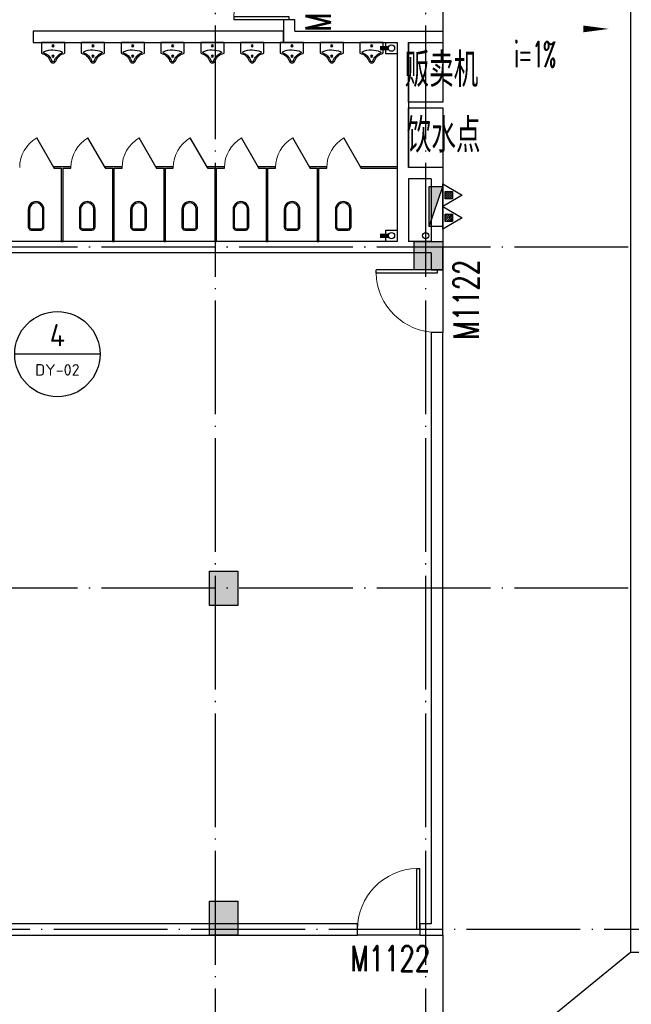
# Model space of a CAD drawing. Extents: x 1779708 to 7299578, y -1121471 to 88434.
# Tile 397 of 656: x 4585030 to 4595783, y -962260 to -944943. Entities that reach past the tile are written whole.
import ezdxf
from ezdxf.enums import TextEntityAlignment as Align

# ---------------------------------------------------------------- set-up
doc = ezdxf.new("R2010")
doc.units = 0
doc.header["$LTSCALE"] = 1000
doc.header["$MEASUREMENT"] = 0
doc.linetypes.add('DASH', pattern=[0.35, 0.25, -0.1])
doc.linetypes.add('DOTE', pattern=[2.42, 2, -0.2, 0.02, -0.2])
doc.layers.get('0').update_dxf_attribs({"linetype": 'CONTINUOUS'})
for name, color, linetype in [('11111111111111111111111111111', 50, 'DASH'), ('a-dims', 7, 'CONTINUOUS'), ('DIM_IDEN', 3, 'CONTINUOUS'), ('DIM_SYMB', 3, 'CONTINUOUS'), ('DIM_污水', 3, 'CONTINUOUS'), ('DOTE', 1, 'DOTE'), ('EQUIP_灭火器', 7, 'CONTINUOUS'), ('LATRINE', 6, 'CONTINUOUS'), ('LVTRY', 6, 'CONTINUOUS'), ('P_PS_DIM', 1, 'CONTINUOUS'), ('PIPE-污水', 2, 'CONTINUOUS'), ('PUB_TEXT', 7, 'CONTINUOUS'), ('SPACE', 7, 'CONTINUOUS'), ('WALL', 255, 'CONTINUOUS'), ('WINDOW', 2, 'CONTINUOUS'), ('WINDOW_TEXT', 7, 'CONTINUOUS'), ('修改', 6, 'CONTINUOUS'), ('墙柱', 2, 'CONTINUOUS'), ('室外构件', 4, 'CONTINUOUS')]:
    doc.layers.add(name, color=color, linetype=linetype)
doc.styles.add('_TCH_DIM', font='SIMPLEX.shx', dxfattribs={"width": 0.7, "bigfont": 'GBCBIG.shx'})
doc.styles.add('_TCH_SPACE', font='SIMPLEX', dxfattribs={"height": 5, "bigfont": 'GBCBIG'})
doc.styles.add('_TCH_WINDOW', font='SIMPLEX', dxfattribs={"height": 3.5, "bigfont": 'GBCBIG'})
doc.styles.get("Standard").update_dxf_attribs({"font": 'GBENOR', "bigfont": 'GBCBIG'})

# ---------------------------------------------------------------- blocks, each defined once
blk = doc.blocks.new('A$C159220C3')
at = {"layer": 'DOTE'}
for p, q in [((22300, 149200), (22300, 7200)), ((26000, 149200), (26000, 7200)), ((34400, 121100), (7200, 121100)), ((34400, 115100), (7200, 115100)), ((86800, 109100), (7200, 109100))]:
    blk.add_line(p, q, dxfattribs=at)
blk = doc.blocks.new('A$C66903B95')
at = {"layer": '墙柱'}
h = blk.add_hatch(color=256, dxfattribs=at)
h.paths.add_polyline_path([(24950, 51000), (25450, 51000), (25450, 50500), (24950, 50500)])
h.paths.add_polyline_path([(66900, 12800), (67500, 12800), (67500, 13400), (66900, 13400)])
h.paths.add_polyline_path([(16600, 12800), (17100, 12800), (17100, 13300), (16600, 13300)])
h.paths.add_polyline_path([(27130, 15100), (27130, 15400), (26330, 15400), (26330, 15100)])
h.paths.add_polyline_path([(54500, 0), (55000, 0), (55000, 500), (54500, 500)])
h.paths.add_polyline_path([(16600, 51000), (17100, 51000), (17100, 50500), (16600, 50500)])
h.paths.add_polyline_path([(42000, 41700), (42600, 41700), (42600, 41200), (42000, 41200)])
h.paths.add_polyline_path([(58500, 32900), (59100, 32900), (59100, 32400), (58500, 32400)])
h.paths.add_polyline_path([(13000, 44800), (13500, 44800), (13500, 44200), (13000, 44200)])
h.paths.add_polyline_path([(66700, 37100), (67200, 37100), (67200, 36600), (66700, 36600)])
h.paths.add_polyline_path([(20700, 19400), (21200, 19400), (21200, 19900), (20700, 19900)])
h.paths.add_polyline_path([(20700, 26000), (21200, 26000), (21200, 26500), (20700, 26500)])
h.paths.add_polyline_path([(13000, 31800), (13500, 31800), (13500, 32400), (13000, 32400)])
h.paths.add_polyline_path([(20700, 38200), (21200, 38200), (21200, 37700), (20700, 37700)])
h.paths.add_polyline_path([(13000, 51000), (13500, 51000), (13500, 50500), (13000, 50500)])
h.paths.add_polyline_path([(74900, 12800), (75600, 12800), (75600, 13400), (74900, 13400)])
h.paths.add_polyline_path([(54900, 24500), (54400, 24500), (54400, 25000), (54900, 25000)])
h.paths.add_polyline_path([(74900, 41700), (75600, 41700), (75600, 41200), (74900, 41200)])
h.paths.add_polyline_path([(500, 44750), (1000, 44750), (1000, 44250), (500, 44250)])
h.paths.add_polyline_path([(500, 31850), (1000, 31850), (1000, 32350), (500, 32350)])
h.paths.add_polyline_path([(8400, 12800), (8900, 12800), (8900, 13300), (8400, 13300)])
h.paths.add_polyline_path([(66900, 24400), (67500, 24400), (67500, 25000), (66900, 25000)])
h.paths.add_polyline_path([(74900, 25000), (75600, 25000), (75600, 24400), (74900, 24400)])
h.paths.add_polyline_path([(58500, 25000), (59100, 25000), (59100, 24400), (58500, 24400)])
h.paths.add_polyline_path([(66700, 32900), (67200, 32900), (67200, 32400), (66700, 32400)])
h.paths.add_polyline_path([(54400, 32900), (54900, 32900), (54900, 32400), (54400, 32400)])
h.paths.add_polyline_path([(50150, 12800), (50650, 12800), (50650, 13300), (50150, 13300)])
h.paths.add_polyline_path([(46200, 51000), (46700, 51000), (46700, 50500), (46200, 50500)])
h.paths.add_polyline_path([(42500, 38200), (42000, 38200), (42000, 37700), (42500, 37700)])
h.paths.add_polyline_path([(42500, 51000), (42000, 51000), (42000, 50500), (42500, 50500)])
h.paths.add_polyline_path([(24900, 38200), (25400, 38200), (25400, 37700), (24900, 37700)])
h.paths.add_polyline_path([(20700, 31850), (21200, 31850), (21200, 32350), (20700, 32350)])
h.paths.add_polyline_path([(13000, 37600), (13500, 37600), (13500, 38200), (13000, 38200)])
h.paths.add_polyline_path([(16600, 26000), (17100, 26000), (17100, 26500), (16600, 26500)])
h.paths.add_polyline_path([(8200, 26000), (8700, 26000), (8700, 26500), (8200, 26500)])
h.paths.add_polyline_path([(500, 26000), (1000, 26000), (1000, 26500), (500, 26500)])
h.paths.add_polyline_path([(16500, 19300), (17100, 19300), (17100, 19900), (16500, 19900)])
h.paths.add_polyline_path([(8400, 19300), (8900, 19300), (8900, 19900), (8400, 19900)])
h.paths.add_polyline_path([(74900, 38500), (75600, 38500), (75600, 38000), (74900, 38000)])
h.paths.add_polyline_path([(75100, 51000), (75600, 51000), (75600, 50500), (75100, 50500)])
h.paths.add_polyline_path([(66850, 41800), (67550, 41800), (67550, 41200), (66850, 41200)])
h.paths.add_polyline_path([(66850, 51000), (67550, 51000), (67550, 50500), (66850, 50500)])
h.paths.add_polyline_path([(58450, 41800), (59150, 41800), (59150, 41200), (58450, 41200)])
h.paths.add_polyline_path([(58550, 51000), (59050, 51000), (59050, 50500), (58550, 50500)])
h.paths.add_polyline_path([(50150, 38200), (50650, 38200), (50650, 37700), (50150, 37700)])
h.paths.add_polyline_path([(50100, 41700), (50700, 41700), (50700, 41200), (50100, 41200)])
h.paths.add_polyline_path([(50150, 51000), (50650, 51000), (50650, 50500), (50150, 50500)])
h.paths.add_polyline_path([(33100, 38200), (33600, 38200), (33600, 37700), (33100, 37700)])
h.paths.add_polyline_path([(33000, 41700), (33600, 41700), (33600, 41200), (33000, 41200)])
h.paths.add_polyline_path([(24900, 41700), (25500, 41700), (25500, 41200), (24900, 41200)])
h.paths.add_polyline_path([(500, 38200), (1000, 38200), (1000, 37700), (500, 37700)])
h.paths.add_polyline_path([(16500, 41800), (17100, 41800), (17100, 41200), (16500, 41200)])
h.paths.add_polyline_path([(33100, 51000), (33600, 51000), (33600, 50500), (33100, 50500)])
h.paths.add_polyline_path([(500, 51000), (1000, 51000), (1000, 50500), (500, 50500)])
h.paths.add_polyline_path([(74900, 9300), (75600, 9300), (75600, 9800), (74900, 9800)])
h.paths.add_polyline_path([(74900, 0), (75600, 0), (75600, 500), (74900, 500)])
h.paths.add_polyline_path([(66900, 9300), (67500, 9300), (67500, 9800), (66900, 9800)])
h.paths.add_polyline_path([(66950, 0), (67450, 0), (67450, 500), (66950, 500)])
h.paths.add_polyline_path([(58500, 12800), (59100, 12800), (59100, 13400), (58500, 13400)])
h.paths.add_polyline_path([(58500, 9300), (59100, 9300), (59100, 9800), (58500, 9800)])
h.paths.add_polyline_path([(58550, 0), (59050, 0), (59050, 500), (58550, 500)])
h.paths.add_polyline_path([(50100, 9300), (50700, 9300), (50700, 9800), (50100, 9800)])
h.paths.add_polyline_path([(50150, 0), (50650, 0), (50650, 500), (50150, 500)])
h.paths.add_polyline_path([(42000, 12800), (42500, 12800), (42500, 13300), (42000, 13300)])
h.paths.add_polyline_path([(42000, 9300), (42600, 9300), (42600, 9800), (42000, 9800)])
h.paths.add_polyline_path([(33100, 12800), (33600, 12800), (33600, 13300), (33100, 13300)])
h.paths.add_polyline_path([(25060, 12800), (25660, 12800), (25660, 13200), (25060, 13200)])
h.paths.add_polyline_path([(33000, 9300), (33600, 9300), (33600, 9800), (33000, 9800)])
h.paths.add_polyline_path([(24900, 9300), (25500, 9300), (25500, 9800), (24900, 9800)])
h.paths.add_polyline_path([(0, 12500), (700, 12500), (700, 13000), (0, 13000)])
h.paths.add_polyline_path([(0, 9300), (700, 9300), (700, 9800), (0, 9800)])
h.paths.add_polyline_path([(8100, 9300), (8700, 9300), (8700, 9800), (8100, 9800)])
h.paths.add_polyline_path([(16500, 9300), (17100, 9300), (17100, 9800), (16500, 9800)])
h.paths.add_polyline_path([(42000, 0), (42500, 0), (42500, 500), (42000, 500)])
h.paths.add_polyline_path([(33100, 0), (33600, 0), (33600, 500), (33100, 500)])
h.paths.add_polyline_path([(24950, 0), (25450, 0), (25450, 500), (24950, 500)])
h.paths.add_polyline_path([(16500, 0), (17100, 0), (17100, 500), (16500, 500)])
h.paths.add_polyline_path([(8100, 0), (8700, 0), (8700, 500), (8100, 500)])
h.paths.add_polyline_path([(0, 0), (500, 0), (500, 500), (0, 500)])
h.paths.add_polyline_path([(24950, 87000), (25450, 87000), (25450, 87500), (24950, 87500)])
h.paths.add_polyline_path([(66900, 125200), (67500, 125200), (67500, 124600), (66900, 124600)])
h.paths.add_polyline_path([(16600, 125200), (17100, 125200), (17100, 124700), (16600, 124700)])
h.paths.add_polyline_path([(27130, 122900), (27130, 122600), (26330, 122600), (26330, 122900)])
h.paths.add_polyline_path([(54500, 138000), (55000, 138000), (55000, 137500), (54500, 137500)])
h.paths.add_polyline_path([(16600, 87000), (17100, 87000), (17100, 87500), (16600, 87500)])
h.paths.add_polyline_path([(42000, 96300), (42600, 96300), (42600, 96800), (42000, 96800)])
h.paths.add_polyline_path([(58500, 105100), (59100, 105100), (59100, 105600), (58500, 105600)])
h.paths.add_polyline_path([(13000, 93200), (13500, 93200), (13500, 93800), (13000, 93800)])
h.paths.add_polyline_path([(66700, 100900), (67200, 100900), (67200, 101400), (66700, 101400)])
h.paths.add_polyline_path([(20700, 118600), (21200, 118600), (21200, 118100), (20700, 118100)])
h.paths.add_polyline_path([(20700, 112000), (21200, 112000), (21200, 111500), (20700, 111500)])
h.paths.add_polyline_path([(13000, 106200), (13500, 106200), (13500, 105600), (13000, 105600)])
h.paths.add_polyline_path([(20700, 99800), (21200, 99800), (21200, 100300), (20700, 100300)])
h.paths.add_polyline_path([(13000, 87000), (13500, 87000), (13500, 87500), (13000, 87500)])
h.paths.add_polyline_path([(74900, 125200), (75600, 125200), (75600, 124600), (74900, 124600)])
h.paths.add_polyline_path([(54900, 113500), (54400, 113500), (54400, 113000), (54900, 113000)])
h.paths.add_polyline_path([(74900, 96300), (75600, 96300), (75600, 96800), (74900, 96800)])
h.paths.add_polyline_path([(500, 93250), (1000, 93250), (1000, 93750), (500, 93750)])
h.paths.add_polyline_path([(500, 106150), (1000, 106150), (1000, 105650), (500, 105650)])
h.paths.add_polyline_path([(8400, 125200), (8900, 125200), (8900, 124700), (8400, 124700)])
h.paths.add_polyline_path([(66900, 113600), (67500, 113600), (67500, 113000), (66900, 113000)])
h.paths.add_polyline_path([(74900, 113000), (75600, 113000), (75600, 113600), (74900, 113600)])
h.paths.add_polyline_path([(58500, 113000), (59100, 113000), (59100, 113600), (58500, 113600)])
h.paths.add_polyline_path([(66700, 105100), (67200, 105100), (67200, 105600), (66700, 105600)])
h.paths.add_polyline_path([(54400, 105100), (54900, 105100), (54900, 105600), (54400, 105600)])
h.paths.add_polyline_path([(50150, 125200), (50650, 125200), (50650, 124700), (50150, 124700)])
h.paths.add_polyline_path([(46200, 87000), (46700, 87000), (46700, 87500), (46200, 87500)])
h.paths.add_polyline_path([(42500, 99800), (42000, 99800), (42000, 100300), (42500, 100300)])
h.paths.add_polyline_path([(42500, 87000), (42000, 87000), (42000, 87500), (42500, 87500)])
h.paths.add_polyline_path([(24900, 99800), (25400, 99800), (25400, 100300), (24900, 100300)])
h.paths.add_polyline_path([(20700, 106150), (21200, 106150), (21200, 105650), (20700, 105650)])
h.paths.add_polyline_path([(13000, 100400), (13500, 100400), (13500, 99800), (13000, 99800)])
h.paths.add_polyline_path([(16600, 112000), (17100, 112000), (17100, 111500), (16600, 111500)])
h.paths.add_polyline_path([(8200, 112000), (8700, 112000), (8700, 111500), (8200, 111500)])
h.paths.add_polyline_path([(500, 112000), (1000, 112000), (1000, 111500), (500, 111500)])
h.paths.add_polyline_path([(16500, 118700), (17100, 118700), (17100, 118100), (16500, 118100)])
h.paths.add_polyline_path([(8400, 118700), (8900, 118700), (8900, 118100), (8400, 118100)])
h.paths.add_polyline_path([(74900, 99500), (75600, 99500), (75600, 100000), (74900, 100000)])
h.paths.add_polyline_path([(75100, 87000), (75600, 87000), (75600, 87500), (75100, 87500)])
h.paths.add_polyline_path([(66850, 96200), (67550, 96200), (67550, 96800), (66850, 96800)])
h.paths.add_polyline_path([(66850, 87000), (67550, 87000), (67550, 87500), (66850, 87500)])
h.paths.add_polyline_path([(58450, 96200), (59150, 96200), (59150, 96800), (58450, 96800)])
h.paths.add_polyline_path([(58550, 87000), (59050, 87000), (59050, 87500), (58550, 87500)])
h.paths.add_polyline_path([(50150, 99800), (50650, 99800), (50650, 100300), (50150, 100300)])
h.paths.add_polyline_path([(50100, 96300), (50700, 96300), (50700, 96800), (50100, 96800)])
h.paths.add_polyline_path([(50150, 87000), (50650, 87000), (50650, 87500), (50150, 87500)])
h.paths.add_polyline_path([(33100, 99800), (33600, 99800), (33600, 100300), (33100, 100300)])
h.paths.add_polyline_path([(33000, 96300), (33600, 96300), (33600, 96800), (33000, 96800)])
h.paths.add_polyline_path([(24900, 96300), (25500, 96300), (25500, 96800), (24900, 96800)])
h.paths.add_polyline_path([(500, 99800), (1000, 99800), (1000, 100300), (500, 100300)])
h.paths.add_polyline_path([(16500, 96200), (17100, 96200), (17100, 96800), (16500, 96800)])
h.paths.add_polyline_path([(33100, 87000), (33600, 87000), (33600, 87500), (33100, 87500)])
h.paths.add_polyline_path([(500, 87000), (1000, 87000), (1000, 87500), (500, 87500)])
h.paths.add_polyline_path([(74900, 128700), (75600, 128700), (75600, 128200), (74900, 128200)])
h.paths.add_polyline_path([(74900, 138000), (75600, 138000), (75600, 137500), (74900, 137500)])
h.paths.add_polyline_path([(66900, 128700), (67500, 128700), (67500, 128200), (66900, 128200)])
h.paths.add_polyline_path([(66950, 138000), (67450, 138000), (67450, 137500), (66950, 137500)])
h.paths.add_polyline_path([(58500, 125200), (59100, 125200), (59100, 124600), (58500, 124600)])
h.paths.add_polyline_path([(58500, 128700), (59100, 128700), (59100, 128200), (58500, 128200)])
h.paths.add_polyline_path([(58550, 138000), (59050, 138000), (59050, 137500), (58550, 137500)])
h.paths.add_polyline_path([(50100, 128700), (50700, 128700), (50700, 128200), (50100, 128200)])
h.paths.add_polyline_path([(50150, 138000), (50650, 138000), (50650, 137500), (50150, 137500)])
h.paths.add_polyline_path([(42000, 125200), (42500, 125200), (42500, 124700), (42000, 124700)])
h.paths.add_polyline_path([(42000, 128700), (42600, 128700), (42600, 128200), (42000, 128200)])
h.paths.add_polyline_path([(33100, 125200), (33600, 125200), (33600, 124700), (33100, 124700)])
h.paths.add_polyline_path([(25060, 125200), (25660, 125200), (25660, 124800), (25060, 124800)])
h.paths.add_polyline_path([(33000, 128700), (33600, 128700), (33600, 128200), (33000, 128200)])
h.paths.add_polyline_path([(24900, 128700), (25500, 128700), (25500, 128200), (24900, 128200)])
h.paths.add_polyline_path([(0, 125500), (700, 125500), (700, 125000), (0, 125000)])
h.paths.add_polyline_path([(0, 128700), (700, 128700), (700, 128200), (0, 128200)])
h.paths.add_polyline_path([(8100, 128700), (8700, 128700), (8700, 128200), (8100, 128200)])
h.paths.add_polyline_path([(16500, 128700), (17100, 128700), (17100, 128200), (16500, 128200)])
h.paths.add_polyline_path([(42000, 138000), (42500, 138000), (42500, 137500), (42000, 137500)])
h.paths.add_polyline_path([(33100, 138000), (33600, 138000), (33600, 137500), (33100, 137500)])
h.paths.add_polyline_path([(24950, 138000), (25450, 138000), (25450, 137500), (24950, 137500)])
h.paths.add_polyline_path([(16500, 138000), (17100, 138000), (17100, 137500), (16500, 137500)])
h.paths.add_polyline_path([(8100, 138000), (8700, 138000), (8700, 137500), (8100, 137500)])
h.paths.add_polyline_path([(0, 138000), (500, 138000), (500, 137500), (0, 137500)])
for points in [[(16600, 112000), (17100, 112000), (17100, 111500), (16600, 111500)], [(13000, 106200), (13500, 106200), (13500, 105600), (13000, 105600)], [(13000, 100400), (13500, 100400), (13500, 99800), (13000, 99800)]]:
    blk.add_lwpolyline(points, close=True, dxfattribs=at)
blk = doc.blocks.new('a1')
at = {"layer": '11111111111111111111111111111'}
for p, q in [((59122, 49136), (59122, 48936)), ((59322, 49136), (59122, 49136)), ((59322, 48936), (59322, 49136)), ((59122, 48936), (59322, 48936))]:
    blk.add_line(p, q, dxfattribs=at)
blk = doc.blocks.new('$TwtSys$00000545')
h = blk.add_hatch()
h.set_pattern_fill('ANSI31', color=256, scale=200, angle=180, style=0)
h.set_pattern_definition([(225, (199409.273, 63921.482), (17.6776695, -17.6776695), [])])
h.paths.add_polyline_path([(65, 174), (-65, 174), (-65, 44), (65, 44)])
for p, q in [((0, 344), (-198, 0)), ((198, 0), (0, 344)), ((-198, 0), (198, 0))]:
    blk.add_line(p, q)
blk.add_lwpolyline([(65, 174), (-65, 174), (-65, 44), (65, 44)], close=True)
blk = doc.blocks.new('$TCHSYS$APDOOR2D')
blk.add_line((0.5, 0), (0, 0.866))
at = {"lineweight": 13}
blk.add_arc((0.5, 0), 1, 120, 180, dxfattribs=at)
blk = doc.blocks.new('$DorLib2D$00000001')
for p, q in [((0.45, 0.975), (0.5, 0.975)), ((0.45, 0), (0.45, 0.975)), ((0.5, 0), (0.5, 0.975)), ((0.5, 0), (0.45, 0))]:
    blk.add_line(p, q)
at = {"lineweight": 13}
blk.add_arc((0.475, 0), 0.975, 91.4693, 180, dxfattribs=at)
blk = doc.blocks.new('$lvtry$00000224')
at = {"color": 0, "elevation": 0}
blk.add_lwpolyline([(-205, -191), (-205, 0), (205, 0), (205, -191, 0.268068), (51, -323, -0.317765), (0, -360, -0.317765), (-51, -323, 0.268068)], format="xyb", close=True, dxfattribs=at)
at = {"color": 0}
for centre in [(0, -60, 0), (0, -242, 0)]:
    blk.add_circle(centre, 20, dxfattribs=at)
for centre, radius, start, end in [((-152, -175, 0), 10, 114.1084, 248.1394), ((5, -526, 0), 395, 66.6675, 114.1084), ((158, -173, 0), 10, 290.4941, 66.6675), ((-243, -401, 0), 233, 19.2639, 68.1394), ((0, -316, 0), 24, 199.2639, 269.4998), ((0, -316, 0), 24, 270.5002, 340.7361), ((243, -401, 0), 233, 110.4941, 160.7361)]:
    blk.add_arc(centre, radius, start, end, dxfattribs=at)
for p in [(0, -60, 0), (0, -242, 0)]:
    blk.add_point(p, dxfattribs=at)
blk = doc.blocks.new('$plan$00001612')
for points in [[(135, 138), (442, 138, -0.388189), (501, 88), (501, -88, -0.388189), (442, -138), (135, -138, -0.97895)], [(443, -116), (125, -116, -0.936623), (135, 117), (443, 117, -0.381636), (480, 86), (480, -86, -0.399536)]]:
    blk.add_lwpolyline(points, format="xyb", close=True)
blk.add_lwpolyline([(195, 117, 0, 0, 0.440649), (186, 108, 0, 0, 0), (185, -106, 0, 0, 0.411645), (194, -115, 1.5, 1.5, 0)], format="xyseb")

msp = doc.modelspace()

# ---------------------------------------------------------------- linework, layer by layer
at = {"color": 1}
for p, q in [((4592227, -947879.2), (4592467, -947879.2)), ((4592227, -948579.2), (4592227, -947879.2)), ((4592227, -948579.2), (4592467, -947879.2)), ((4592467, -948579.2), (4592467, -947879.2)), ((4592467, -948579.2), (4592227, -948579.2))]:
    msp.add_line(p, q, dxfattribs=at)
msp.add_solid([(4592227, -947879.2), (4592467, -947879.2), (4592227, -948579.2)], dxfattribs=at)
at = {"layer": 'DIM_IDEN'}
msp.add_line((4586441.8, -950825.9), (4584941.8, -950825.9), dxfattribs=at)
msp.add_circle((4585691.8, -950825.9), 750, dxfattribs=at)
at = {"layer": 'DIM_SYMB'}
msp.add_lwpolyline([(4593303.7, -945105.6, 0, 0, 0), (4595388.6, -945105.6, 0, 120, 0), (4594938.6, -945105.6, 0, 0, 0)], format="xyseb", dxfattribs=at)
at = {"layer": 'DIM_污水', "color": 2}
for centre in [(4591567.1, -945443.3), (4591567.1, -948743.3)]:
    msp.add_circle(centre, 55, dxfattribs=at)
at = {"layer": 'DIM_污水', "color": 1}
msp.add_circle((4592167.1, -948743.3), 55, dxfattribs=at)
at = {"layer": 'LATRINE'}
for p, q in [((4585779.6, -947530.8), (4585629.6, -947530.8)), ((4585629.6, -947530.8), (4585629.6, -947555.8)), ((4585629.6, -947555.8), (4585767.1, -947555.8)), ((4585767.1, -948843.3), (4585767.1, -947555.8)), ((4585929.6, -947530.8), (4585779.6, -947530.8)), ((4585792.1, -948843.3), (4585792.1, -947555.8)), ((4585792.1, -947555.8), (4585929.6, -947555.8)), ((4585929.6, -947555.8), (4585929.6, -947530.8)), ((4586679.6, -947530.8), (4586529.6, -947530.8)), ((4586529.6, -947530.8), (4586529.6, -947555.8)), ((4586529.6, -947555.8), (4586667.1, -947555.8)), ((4586667.1, -948843.3), (4586667.1, -947555.8)), ((4586829.6, -947530.8), (4586679.6, -947530.8)), ((4586692.1, -948843.3), (4586692.1, -947555.8)), ((4586692.1, -947555.8), (4586829.6, -947555.8)), ((4586829.6, -947555.8), (4586829.6, -947530.8)), ((4587579.6, -947530.8), (4587429.6, -947530.8)), ((4587429.6, -947530.8), (4587429.6, -947555.8)), ((4587429.6, -947555.8), (4587567.1, -947555.8)), ((4587567.1, -948843.3), (4587567.1, -947555.8)), ((4587729.6, -947530.8), (4587579.6, -947530.8)), ((4587592.1, -948843.3), (4587592.1, -947555.8)), ((4587592.1, -947555.8), (4587729.6, -947555.8)), ((4587729.6, -947555.8), (4587729.6, -947530.8)), ((4588479.6, -947530.8), (4588329.6, -947530.8)), ((4588329.6, -947530.8), (4588329.6, -947555.8)), ((4588329.6, -947555.8), (4588467.1, -947555.8)), ((4588467.1, -948843.3), (4588467.1, -947555.8)), ((4588629.6, -947530.8), (4588479.6, -947530.8)), ((4588492.1, -948843.3), (4588492.1, -947555.8)), ((4588492.1, -947555.8), (4588629.6, -947555.8)), ((4588629.6, -947555.8), (4588629.6, -947530.8)), ((4589379.6, -947530.8), (4589229.6, -947530.8)), ((4589229.6, -947530.8), (4589229.6, -947555.8)), ((4589229.6, -947555.8), (4589367.1, -947555.8)), ((4589367.1, -948843.3), (4589367.1, -947555.8)), ((4589529.6, -947530.8), (4589379.6, -947530.8)), ((4589392.1, -948843.3), (4589392.1, -947555.8)), ((4589392.1, -947555.8), (4589529.6, -947555.8)), ((4589529.6, -947555.8), (4589529.6, -947530.8)), ((4590279.6, -947530.8), (4590129.6, -947530.8)), ((4590129.6, -947530.8), (4590129.6, -947555.8)), ((4590129.6, -947555.8), (4590267.1, -947555.8)), ((4590267.1, -948843.3), (4590267.1, -947555.8)), ((4590429.6, -947530.8), (4590279.6, -947530.8)), ((4590292.1, -948843.3), (4590292.1, -947555.8)), ((4590292.1, -947555.8), (4590429.6, -947555.8)), ((4590429.6, -947555.8), (4590429.6, -947530.8)), ((4591667.1, -947530.8), (4591029.6, -947530.8)), ((4591029.6, -947530.8), (4591029.6, -947555.8)), ((4591029.6, -947555.8), (4591667.1, -947555.8)), ((4585767.1, -948843.3), (4585792.1, -948843.3)), ((4586667.1, -948843.3), (4586692.1, -948843.3)), ((4587567.1, -948843.3), (4587592.1, -948843.3)), ((4588467.1, -948843.3), (4588492.1, -948843.3)), ((4589367.1, -948843.3), (4589392.1, -948843.3)), ((4590267.1, -948843.3), (4590292.1, -948843.3))]:
    msp.add_line(p, q, dxfattribs=at)
at = {"layer": 'PIPE-污水', "const_width": 75}
for points in [[(4591512.1, -945443.3), (4591363, -945443.3)], [(4591512.1, -948743.3), (4591363, -948743.3)]]:
    msp.add_lwpolyline(points, dxfattribs=at)
at = {"layer": 'WALL'}
for p, q in [((4589867.1, -944943.3), (4589667.1, -944943.3)), ((4589667.1, -944943.3), (4589667.1, -945343.3)), ((4589867.1, -945143.3), (4589867.1, -944943.3)), ((4589867.1, -945143.3), (4591767.1, -945143.3)), ((4591767.1, -945143.3), (4592467.1, -945143.3)), ((4592467.1, -945143.3), (4592467.1, -945343.3)), ((4589667.1, -945343.3), (4591667.1, -945343.3)), ((4591667.1, -945343.3), (4591667.1, -947543.3)), ((4591867.1, -945343.3), (4591867.1, -947543.3)), ((4591867.1, -945343.3), (4592467.1, -945343.3)), ((4591667.1, -947543.3), (4591667.1, -947643.3)), ((4591867.1, -947543.3), (4591867.1, -947543.3)), ((4592467.1, -947543.3), (4591867.1, -947543.3)), ((4592467.1, -947543.3), (4592467.1, -948943.3)), ((4591667.1, -947643.3), (4591667.1, -948843.3)), ((4592267.1, -947743.3), (4591867.1, -947743.3)), ((4591867.1, -947743.3), (4591867.1, -948843.3)), ((4592267.1, -947743.3), (4592267.1, -948843.3)), ((4591667.1, -948843.3), (4583967.1, -948843.3)), ((4592267.1, -948843.3), (4591867.1, -948843.3)), ((4592467.1, -949343.3), (4592467.1, -948943.3)), ((4591767.1, -949043.3), (4583867.1, -949043.3)), ((4592267.1, -949043.3), (4591767.1, -949043.3)), ((4592267.1, -949043.3), (4592267.1, -949343.3)), ((4592267.1, -949343.3), (4592467.1, -949343.3)), ((4592467.1, -950443.3), (4592267.1, -950443.3)), ((4592267.1, -950443.3), (4592267.1, -960843.3)), ((4592467.1, -961043.3), (4592467.1, -950443.3)), ((4590967.1, -960843.3), (4577467.1, -960843.3)), ((4590967.1, -961043.3), (4590967.1, -960843.3)), ((4592267.1, -960843.3), (4592067.1, -960843.3)), ((4592067.1, -960843.3), (4592067.1, -961043.3)), ((4577467.1, -961043.3), (4590967.1, -961043.3)), ((4592067.1, -961043.3), (4592467.1, -961043.3))]:
    msp.add_line(p, q, dxfattribs=at)
at = {"layer": 'WINDOW'}
for p, q in [((4592467.1, -949343.3), (4592467.1, -950443.3)), ((4592067.1, -961043.3), (4590967.1, -961043.3))]:
    msp.add_line(p, q, dxfattribs=at)
at = {"layer": '室外构件'}
for p, q in [((4592467.1, -942743.3), (4592467.1, -945143.3)), ((4592467.1, -961043.3), (4592467.1, -964043.3)), ((4592467.1, -964043.3), (4595767.1, -961343.3))]:
    msp.add_line(p, q, dxfattribs=at)
msp.add_lwpolyline([(4595767.1, -935343.3), (4595767.1, -961343.3), (4630567.1, -961343.3), (4630567.1, -935343.3), (4595767.1, -935343.3)], dxfattribs=at)
for points in [[(4589667.1, -945143.3), (4585267.1, -945143.3), (4585267.1, -945343.3), (4589667.1, -945343.3)], [(4591867.1, -945343.3), (4592467.1, -945343.3), (4592467.1, -946393.3), (4591867.1, -946393.3)], [(4591867.1, -946493.3), (4592467.1, -946493.3), (4592467.1, -947543.3), (4591867.1, -947543.3)]]:
    msp.add_lwpolyline(points, close=True, dxfattribs=at)

# ---------------------------------------------------------------- block references
at = {"layer": 'EQUIP_灭火器', "color": 6, "yscale": -1, "rotation": 90}
for p in [(4592467, -948030.8), (4592467, -948427.6)]:
    msp.add_blockref('$TwtSys$00000545', p, dxfattribs=at)
at = {"layer": 'LATRINE', "xscale": 600, "yscale": 600, "zscale": 25, "rotation": 359.9999998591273}
for p in [(4585329.6, -947543.3), (4586229.6, -947543.3), (4587129.6, -947543.3), (4588029.6, -947543.3), (4588929.6, -947543.3), (4589829.6, -947543.3), (4590729.6, -947543.3)]:
    msp.add_blockref('$TCHSYS$APDOOR2D', p, dxfattribs=at)
at = {"layer": 'LVTRY', "yscale": -1}
for name, p, rotation in [('$lvtry$00000224', (4585617.1, -945343.3), 179.9999998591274), ('$lvtry$00000224', (4586317.1, -945343.3), 179.9999998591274), ('$lvtry$00000224', (4587017.1, -945343.3), 179.9999998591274), ('$lvtry$00000224', (4587717.1, -945343.3), 179.9999998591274), ('$lvtry$00000224', (4588417.1, -945343.3), 179.9999998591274), ('$lvtry$00000224', (4589117.1, -945343.3), 179.9999998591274), ('$lvtry$00000224', (4589817.1, -945343.3), 179.9999998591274), ('$lvtry$00000224', (4590517.1, -945343.3), 179.9999998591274), ('$lvtry$00000224', (4591217.1, -945343.3), 179.9999998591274), ('$plan$00001612', (4585318.6, -948142.3), 270), ('$plan$00001612', (4586218.6, -948142.3), 270), ('$plan$00001612', (4587118.6, -948142.3), 270), ('$plan$00001612', (4588018.6, -948142.3), 270), ('$plan$00001612', (4588918.6, -948142.3), 270), ('$plan$00001612', (4589818.6, -948142.3), 270), ('$plan$00001612', (4590718.6, -948142.3), 270)]:
    msp.add_blockref(name, p, dxfattribs=dict(at, rotation=rotation))
at = {"layer": 'P_PS_DIM', "color": 2, "xscale": -1}
for p in [(4650789.1, -994478.9), (4650789.1, -997778.9)]:
    msp.add_blockref('a1', p, dxfattribs=at)
at = {"layer": 'WINDOW'}
ref = msp.add_blockref('$DorLib2D$00000001', (4589767.1, -944443.3), dxfattribs=dict(at, xscale=1000, yscale=-1000, zscale=1000, rotation=270.0000000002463))
ref.add_attrib('A', 'M1022', (4590502.7, -945148.3), dxfattribs={"layer": 'WINDOW_TEXT', "height": 446.25, "rotation": 90, "style": '_TCH_WINDOW', "width": 0.705882})
ref = msp.add_blockref('$DorLib2D$00000001', (4592367.1, -949893.3), dxfattribs=dict(at, xscale=-1100, yscale=-1100, zscale=-1100, rotation=269.9999999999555))
ref.add_attrib('A', 'M1122', (4593102.7, -950568.3), dxfattribs={"layer": 'WINDOW_TEXT', "height": 446.25, "rotation": 90, "style": '_TCH_WINDOW', "width": 0.705882})
ref = msp.add_blockref('$DorLib2D$00000001', (4591517.1, -960943.3), dxfattribs=dict(at, xscale=-1100, yscale=-1100, zscale=-1100, rotation=180))
ref.add_attrib('A', 'M1122', (4590842.1, -961678.9), dxfattribs={"layer": 'WINDOW_TEXT', "height": 446.25, "style": '_TCH_WINDOW', "width": 0.705882})
at = {"layer": '修改'}
for name, p in [('A$C159220C3', (4566167.1, -1070043.3)), ('A$C66903B95', (4575367.1, -1060843.3))]:
    msp.add_blockref(name, p, dxfattribs=at)

# ---------------------------------------------------------------- texts
at = {"layer": 'a-dims', "style": '_TCH_DIM', "width": 0.494118}
msp.add_text('i=1%', height=446.25, dxfattribs=at).set_placement((4593724.4, -945775.7))
at = {"layer": 'PUB_TEXT', "color": 7}
msp.add_text('4', height=390.3, dxfattribs=at).set_placement((4585556.8, -950686.9), (4585826.7, -950686.9), align=Align.FIT)
at = {"layer": 'PUB_TEXT', "color": 7, "width": 1.026321}
msp.add_text('DY-02', height=201.87, dxfattribs=at).set_placement((4585300.4, -951202.9), (4586083.2, -951202.9), align=Align.FIT)
at = {"layer": 'SPACE', "style": '_TCH_SPACE'}
for s, p in [('贩卖机', (4591796.4, -946126.4)), ('饮水点', (4591835.9, -947279.1))]:
    msp.add_text(s, height=600, dxfattribs=at).set_placement(p)

doc.saveas('drawing.dxf')
